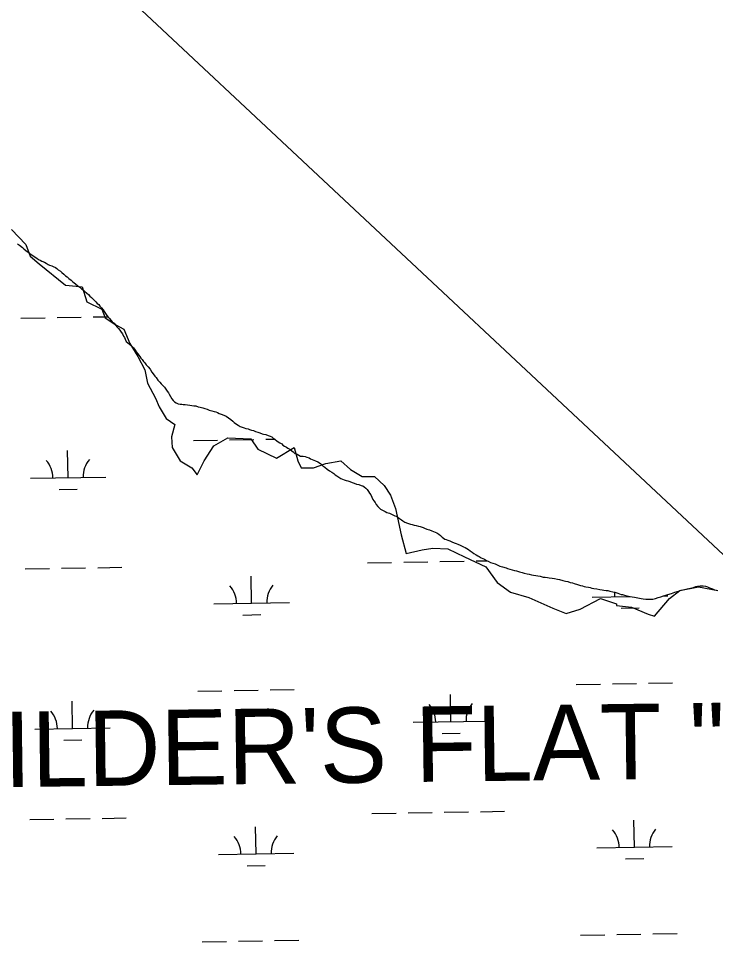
# Model space of a CAD drawing. Extents: x 3903937 to 3942190, y 260677 to 286651.
# Drawn here: x 3925767 to 3926691, y 279065 to 280294 of the extents above; entities that cross this region are included whole.
import ezdxf

# ---------------------------------------------------------------- set-up
doc = ezdxf.new("R2010")
doc.units = 0
for name, color, linetype in [('V-CHAN-NAID', 7, 'Continuous'), ('V-RIVR-EDGE', 7, 'Continuous'), ('V-UTIL-LINE', 7, 'Continuous'), ('V-WETL-SWMP', 7, 'Continuous')]:
    doc.layers.add(name, color=color, linetype=linetype)

msp = doc.modelspace()

# ---------------------------------------------------------------- linework, layer by layer
at = {"layer": 'V-RIVR-EDGE'}
msp.add_lwpolyline([(3925757.6, 280013.7), (3925776.3, 279993.8), (3925782.2, 279978.6), (3925793.9, 279968.1), (3925829, 279940), (3925843.1, 279938.8), (3925851.3, 279937.6), (3925857.1, 279917.7), (3925877, 279908.3), (3925881.7, 279896.6), (3925895.8, 279887.3), (3925906.3, 279881.4), (3925914.5, 279862.7), (3925925, 279845.1), (3925934.4, 279827.5), (3925937.9, 279810), (3925948.5, 279790.1), (3925953.1, 279778.4), (3925962.5, 279763.2), (3925974.2, 279755), (3925969.5, 279738.6), (3925970.7, 279724.5), (3925981.2, 279706.9), (3925996.5, 279697.6), (3926003.5, 279688.2), (3926012.9, 279706.9), (3926025.7, 279726.9), (3926044.5, 279737.4), (3926074.9, 279736.2), (3926084.3, 279722.2), (3926108.9, 279710.5), (3926132.3, 279724.5), (3926137, 279706.9), (3926141.7, 279697.6), (3926158, 279697.6), (3926174.4, 279703.4), (3926194.3, 279706.9), (3926207.2, 279695.2), (3926222.4, 279685.9), (3926238.8, 279685.9), (3926251.7, 279674.2), (3926259.9, 279661.3), (3926266.9, 279643.7), (3926274, 279608.6), (3926281, 279584), (3926302.1, 279588.7), (3926316.1, 279591), (3926336, 279589.9), (3926358.3, 279579.3), (3926386.4, 279566.4), (3926401.6, 279545.4), (3926419.1, 279532.5), (3926443.7, 279525.5), (3926475.3, 279511.4), (3926492.9, 279504.4), (3926511.6, 279510.2), (3926538.6, 279524.3), (3926559.7, 279517.3), (3926559.7, 279514.9), (3926579.6, 279512.6), (3926601.8, 279503.2), (3926610, 279500.9), (3926629.9, 279524.3), (3926644, 279534.8), (3926668.5, 279539.5), (3926694.3, 279534.8)], dxfattribs=at)
at = {"layer": 'V-UTIL-LINE'}
msp.add_lwpolyline([(3921517.4, 284435.9), (3929017.8, 277413.5), (3932265.6, 273984.1), (3936271.1, 267959.1), (3937259.2, 266527.6)], dxfattribs=at)
at = {"layer": 'V-WETL-SWMP'}
for p, q in [((3925765.5, 279994.9), (3925767.8, 279993.2)), ((3925767.8, 279993.2), (3925771.9, 279989.9)), ((3925771.9, 279989.9), (3925773.7, 279988.1)), ((3925773.7, 279988.1), (3925776.3, 279985.8)), ((3925776.3, 279985.8), (3925779.4, 279983.8)), ((3925779.4, 279983.8), (3925781.7, 279982)), ((3925781.7, 279982), (3925784.8, 279979.8)), ((3925784.8, 279979.8), (3925786.8, 279978.5)), ((3925786.8, 279978.5), (3925788.6, 279977.2)), ((3925788.6, 279977.2), (3925791, 279975.7)), ((3925791, 279975.7), (3925793.3, 279974.2)), ((3925793.3, 279974.2), (3925795.6, 279973)), ((3925795.6, 279973), (3925797.6, 279972)), ((3925797.6, 279972), (3925801.2, 279970.4)), ((3925801.2, 279970.4), (3925803.5, 279969.2)), ((3925803.5, 279969.2), (3925805.8, 279967.4)), ((3925805.8, 279967.4), (3925807.9, 279966.7)), ((3925807.9, 279966.7), (3925810.7, 279965.7)), ((3925810.7, 279965.7), (3925812.5, 279964.7)), ((3925812.5, 279964.7), (3925815.6, 279963.4)), ((3925815.6, 279963.4), (3925817.4, 279962.2)), ((3925817.4, 279962.2), (3925819.4, 279960.4)), ((3925819.4, 279960.4), (3925822.3, 279958.6)), ((3925822.3, 279958.6), (3925824.3, 279956.6)), ((3925824.3, 279956.6), (3925826.6, 279954.6)), ((3925826.6, 279954.6), (3925829, 279952.5)), ((3925829, 279952.5), (3925831, 279950.8)), ((3925831, 279950.8), (3925833.6, 279948.7)), ((3925833.6, 279948.7), (3925836.4, 279946.5)), ((3925836.4, 279946.5), (3925838.5, 279944.7)), ((3925838.5, 279944.7), (3925840.5, 279942.9)), ((3925840.5, 279942.9), (3925842.3, 279941.7)), ((3925842.3, 279941.7), (3925845.4, 279939.1)), ((3925845.4, 279939.1), (3925848, 279937.1)), ((3925848, 279937.1), (3925850.3, 279935.3)), ((3925850.3, 279935.3), (3925852.4, 279933.6)), ((3925852.4, 279933.6), (3925854.2, 279932.1)), ((3925854.2, 279932.1), (3925857.3, 279929.5)), ((3925857.3, 279929.5), (3925859.3, 279927.5)), ((3925859.3, 279927.5), (3925861.4, 279925.5)), ((3925861.4, 279925.5), (3925863.4, 279923.4)), ((3925863.4, 279923.4), (3925865.2, 279921.7)), ((3925865.2, 279921.7), (3925867, 279919.9)), ((3925867, 279919.9), (3925869.1, 279917.9)), ((3925869.1, 279917.9), (3925871.2, 279915.8)), ((3925871.2, 279915.8), (3925873, 279914.1)), ((3925873, 279914.1), (3925874.5, 279912.3)), ((3925874.5, 279912.3), (3925876.8, 279909.8)), ((3925876.8, 279909.8), (3925878.9, 279907.2)), ((3925878.9, 279907.2), (3925880.4, 279905.2)), ((3925769.9, 279896.1), (3925801.9, 279896.6)), ((3925817.9, 279896.9), (3925849.9, 279897.5)), ((3925865.9, 279897.8), (3925885, 279898.1)), ((3925880.4, 279905.2), (3925882, 279902.4)), ((3925882, 279902.4), (3925883.8, 279899.9)), ((3925883.8, 279899.9), (3925885.4, 279897.6)), ((3925885.4, 279897.6), (3925886.9, 279896)), ((3925886.9, 279896), (3925889.5, 279893)), ((3925889.5, 279893), (3925891, 279891.5)), ((3925891, 279891.5), (3925893.4, 279889.5)), ((3925893.4, 279889.5), (3925895.9, 279886.4)), ((3925895.9, 279886.4), (3925897.2, 279884.6)), ((3925897.2, 279884.6), (3925899.3, 279882.4)), ((3925899.3, 279882.4), (3925901.1, 279880.3)), ((3925901.1, 279880.3), (3925902.9, 279877.8)), ((3925902.9, 279877.8), (3925904.7, 279875.2)), ((3925904.7, 279875.2), (3925906, 279872.4)), ((3925906, 279872.4), (3925907.1, 279870.4)), ((3925907.1, 279870.4), (3925908.1, 279868.1)), ((3925908.1, 279868.1), (3925909.3, 279865.3)), ((3925909.3, 279865.3), (3925911.6, 279863.3)), ((3925911.6, 279863.3), (3925913.7, 279861.5)), ((3925913.7, 279861.5), (3925915.5, 279860.3)), ((3925915.5, 279860.3), (3925917.6, 279858.5)), ((3925917.6, 279858.5), (3925919.1, 279856.7)), ((3925919.1, 279856.7), (3925921.2, 279853.9)), ((3925921.2, 279853.9), (3925922.7, 279851.6)), ((3925922.7, 279851.6), (3925924.3, 279849.3)), ((3925924.3, 279849.3), (3925926.3, 279847.1)), ((3925926.3, 279847.1), (3925927.6, 279845.3)), ((3925927.6, 279845.3), (3925928.9, 279843.3)), ((3925928.9, 279843.3), (3925930.5, 279841.5)), ((3925930.5, 279841.5), (3925932.5, 279838.7)), ((3925932.5, 279838.7), (3925934.3, 279836.7)), ((3925934.3, 279836.7), (3925936.2, 279834.1)), ((3925936.2, 279834.1), (3925938.5, 279831.6)), ((3925938.5, 279831.6), (3925941.1, 279828.3)), ((3925941.1, 279828.3), (3925943.6, 279824.5)), ((3925943.6, 279824.5), (3925945.4, 279822.2)), ((3925945.4, 279822.2), (3925947.3, 279819.4)), ((3925947.3, 279819.4), (3925949.1, 279817.4)), ((3925949.1, 279817.4), (3925951.6, 279814.1)), ((3925951.6, 279814.1), (3925954, 279811.3)), ((3925954, 279811.3), (3925956, 279809)), ((3925956, 279809), (3925958.6, 279806.5)), ((3925958.6, 279806.5), (3925960.2, 279804.4)), ((3925960.2, 279804.4), (3925962, 279801.9)), ((3925962, 279801.9), (3925964, 279799.1)), ((3925964, 279799.1), (3925965.6, 279797.3)), ((3925965.6, 279797.3), (3925966.6, 279795.5)), ((3925966.6, 279795.5), (3925968.4, 279792.2)), ((3925968.4, 279792.2), (3925970.2, 279789.2)), ((3925970.2, 279789.2), (3925971.8, 279786.9)), ((3925971.8, 279786.9), (3925973.6, 279785.1)), ((3925973.6, 279785.1), (3925975.9, 279783.9)), ((3925975.9, 279783.9), (3925978.5, 279782.6)), ((3925978.5, 279782.6), (3925981, 279782.1)), ((3925981, 279782.1), (3925983.1, 279781.9)), ((3925983.1, 279781.9), (3925985.1, 279781.6)), ((3925985.1, 279781.6), (3925987.7, 279781.4)), ((3925987.7, 279781.4), (3925990.8, 279781.2)), ((3925990.8, 279781.2), (3925994.1, 279780.9)), ((3925994.1, 279780.9), (3925996.4, 279780.5)), ((3925996.4, 279780.5), (3925999.2, 279780)), ((3925999.2, 279780), (3926001.8, 279779.7)), ((3926001.8, 279779.7), (3926004.8, 279778.7)), ((3926004.8, 279778.7), (3926007.6, 279778)), ((3926007.6, 279778), (3926011, 279777)), ((3926011, 279777), (3926013.8, 279776.3)), ((3926013.8, 279776.3), (3926016.9, 279775.3)), ((3926016.9, 279775.3), (3926019.4, 279774.3)), ((3926019.4, 279774.3), (3926023, 279773.3)), ((3926023, 279773.3), (3926026.1, 279772.5)), ((3926026.1, 279772.5), (3926028.6, 279771.8)), ((3926028.6, 279771.8), (3926030.4, 279770.8)), ((3926030.4, 279770.8), (3926033, 279769.5)), ((3926033, 279769.5), (3926035.3, 279768.8)), ((3926035.3, 279768.8), (3926039.2, 279767.3)), ((3926039.2, 279767.3), (3926042.2, 279766)), ((3926042.2, 279766), (3926045.3, 279764)), ((3926045.3, 279764), (3926048.4, 279761.7)), ((3926048.4, 279761.7), (3926051, 279759.5)), ((3926051, 279759.5), (3926052.8, 279757.9)), ((3926052.8, 279757.9), (3926055.9, 279755.7)), ((3926055.9, 279755.7), (3926057.9, 279754.1)), ((3926057.9, 279754.1), (3926060.5, 279752.6)), ((3926060.5, 279752.6), (3926063.3, 279751.6)), ((3926063.3, 279751.6), (3926066.1, 279750.6)), ((3926066.1, 279750.6), (3926068.4, 279749.9)), ((3926068.4, 279749.9), (3926071.2, 279749.4)), ((3926071.2, 279749.4), (3926073, 279748.4)), ((3926073, 279748.4), (3926075.6, 279747.6)), ((3926075.6, 279747.6), (3926078.4, 279746.9)), ((3926078.4, 279746.9), (3926081.2, 279745.9)), ((3925998.7, 279733.9), (3926030.7, 279734.5)), ((3926046.7, 279734.7), (3926078.7, 279735.3)), ((3926081.2, 279745.9), (3926084.3, 279744.7)), ((3926084.3, 279744.7), (3926086.9, 279743.9)), ((3926086.9, 279743.9), (3926089.7, 279742.9)), ((3926089.7, 279742.9), (3926091.7, 279742.4)), ((3926091.7, 279742.4), (3926094.8, 279741.7)), ((3926094.7, 279735.6), (3926106.1, 279735.8)), ((3926094.8, 279741.7), (3926097.9, 279740.4)), ((3926097.9, 279740.4), (3926100.4, 279739.7)), ((3926100.4, 279739.7), (3926102.5, 279738.7)), ((3926102.5, 279738.7), (3926104.6, 279736.9)), ((3926104.6, 279736.9), (3926106.6, 279735.4)), ((3926106.6, 279735.4), (3926109.7, 279733.1)), ((3926109.7, 279733.1), (3926113.3, 279730.8)), ((3926113.3, 279730.8), (3926115.9, 279729.6)), ((3926115.9, 279729.6), (3926117.4, 279727.8)), ((3926117.4, 279727.8), (3926119.5, 279726.3)), ((3926119.5, 279726.3), (3926122, 279724.8)), ((3926122, 279724.8), (3926123.8, 279723.5)), ((3926123.8, 279723.5), (3926126.4, 279722.3)), ((3926126.4, 279722.3), (3926129, 279720.2)), ((3925832.5, 279684.5), (3925831.8, 279720.5)), ((3926129, 279720.2), (3926131, 279718.7)), ((3926131, 279718.7), (3926133.3, 279716.7)), ((3926133.3, 279716.7), (3926136.4, 279715.5)), ((3926136.4, 279715.5), (3926138.5, 279714.2)), ((3926138.5, 279714.2), (3926140.8, 279713.2)), ((3926140.8, 279713.2), (3926144.4, 279713)), ((3926144.4, 279713), (3926146.7, 279712.7)), ((3926146.7, 279712.7), (3926149.2, 279711.7)), ((3926149.2, 279711.7), (3926152.3, 279710.7)), ((3926152.3, 279710.7), (3926154.1, 279709.7)), ((3926154.1, 279709.7), (3926156.1, 279708.7)), ((3926156.1, 279708.7), (3926158.5, 279707.7)), ((3926158.5, 279707.7), (3926160.8, 279707)), ((3926160.8, 279707), (3926163.6, 279705.5)), ((3926163.6, 279705.5), (3926167.2, 279703.4)), ((3926167.2, 279703.4), (3926170.5, 279700.4)), ((3926170.5, 279700.4), (3926172.8, 279698.4)), ((3926172.8, 279698.4), (3926175.9, 279695.6)), ((3925782.5, 279683.7), (3925882.5, 279685.4)), ((3926175.9, 279695.6), (3926179, 279693.6)), ((3926179, 279693.6), (3926182.1, 279691.8)), ((3926182.1, 279691.8), (3926184.7, 279690.1)), ((3926184.7, 279690.1), (3926186.7, 279688.3)), ((3926186.7, 279688.3), (3926188.8, 279687)), ((3926188.8, 279687), (3926191.6, 279685)), ((3926191.6, 279685), (3926194.4, 279683.5)), ((3926194.4, 279683.5), (3926198.5, 279681.7)), ((3926198.5, 279681.7), (3926201.3, 279680.7)), ((3926201.3, 279680.7), (3926203.4, 279680.2)), ((3926203.4, 279680.2), (3926206, 279679.5)), ((3926206, 279679.5), (3926209.3, 279678.2)), ((3926209.3, 279678.2), (3926211.8, 279677.2)), ((3926211.8, 279677.2), (3926214.9, 279676)), ((3926214.9, 279676), (3926218, 279675.3)), ((3926218, 279675.3), (3926221.1, 279674.3)), ((3926221.1, 279674.3), (3926223.4, 279673.5)), ((3926223.4, 279673.5), (3926225.2, 279672.5)), ((3925820.7, 279668.9), (3925844.7, 279669.3)), ((3926225.2, 279672.5), (3926227.5, 279670.5)), ((3926227.5, 279670.5), (3926229.3, 279668.7)), ((3926229.3, 279668.7), (3926230.8, 279666.4)), ((3926230.8, 279666.4), (3926232.4, 279663.9)), ((3926232.4, 279663.9), (3926233.9, 279661.6)), ((3926233.9, 279661.6), (3926235.5, 279658.8)), ((3926235.5, 279658.8), (3926236.8, 279655.7)), ((3926236.8, 279655.7), (3926237.8, 279653.7)), ((3926237.8, 279653.7), (3926239.7, 279651.4)), ((3926239.7, 279651.4), (3926241, 279648.9)), ((3926241, 279648.9), (3926243.3, 279646.3)), ((3926243.3, 279646.3), (3926245.1, 279644.3)), ((3926245.1, 279644.3), (3926246.6, 279642.8)), ((3926246.6, 279642.8), (3926248.7, 279641.8)), ((3926248.7, 279641.8), (3926250.5, 279640.8)), ((3926250.5, 279640.8), (3926252.8, 279639.5)), ((3926252.8, 279639.5), (3926255.3, 279638.5)), ((3926255.3, 279638.5), (3926258.7, 279637.3)), ((3926258.7, 279637.3), (3926262.3, 279635.8)), ((3926262.3, 279635.8), (3926265.9, 279634)), ((3926265.9, 279634), (3926267.9, 279633.3)), ((3926267.9, 279633.3), (3926269.7, 279632)), ((3926269.7, 279632), (3926272, 279630.2)), ((3926272, 279630.2), (3926274.6, 279628.7)), ((3926274.6, 279628.7), (3926276.4, 279627.2)), ((3926276.4, 279627.2), (3926279.2, 279625.7)), ((3926279.2, 279625.7), (3926282.5, 279624.2)), ((3926282.5, 279624.2), (3926286.4, 279622.9)), ((3926286.4, 279622.9), (3926288.7, 279622.4)), ((3926288.7, 279622.4), (3926291.3, 279621.7)), ((3926291.3, 279621.7), (3926294.1, 279621.2)), ((3926294.1, 279621.2), (3926297.4, 279620)), ((3926297.4, 279620), (3926299.4, 279619.7)), ((3926299.4, 279619.7), (3926303.3, 279618.5)), ((3926303.3, 279618.5), (3926305.3, 279617.5)), ((3926305.3, 279617.5), (3926308.4, 279616.2)), ((3926308.4, 279616.2), (3926311.7, 279615.2)), ((3926311.7, 279615.2), (3926314.8, 279614)), ((3926314.8, 279614), (3926317.1, 279613)), ((3926317.1, 279613), (3926319.2, 279612.2)), ((3926319.2, 279612.2), (3926321.5, 279611.2)), ((3926321.5, 279611.2), (3926324.1, 279609.7)), ((3926324.1, 279609.7), (3926326.6, 279607.9)), ((3926326.6, 279607.9), (3926328.7, 279605.7)), ((3926328.7, 279605.7), (3926330.2, 279604.1)), ((3926330.2, 279604.1), (3926332, 279603.1)), ((3926332, 279603.1), (3926334.1, 279602.4)), ((3926334.1, 279602.4), (3926336.1, 279601.6)), ((3926336.1, 279601.6), (3926338.7, 279600.6)), ((3926338.7, 279600.6), (3926341.3, 279599.4)), ((3926341.3, 279599.4), (3926344.3, 279598.1)), ((3926344.3, 279598.1), (3926347.2, 279597.1)), ((3926347.2, 279597.1), (3926349.5, 279596.4)), ((3926349.5, 279596.4), (3926352.5, 279594.9)), ((3926352.5, 279594.9), (3926354.3, 279593.9)), ((3926354.3, 279593.9), (3926356.9, 279592.6)), ((3926356.9, 279592.6), (3926359.2, 279591.9)), ((3926359.2, 279591.9), (3926361.5, 279590.6)), ((3926361.5, 279590.6), (3926363.6, 279589.1)), ((3926363.6, 279589.1), (3926365.6, 279587.3)), ((3926365.6, 279587.3), (3926368.2, 279585.6)), ((3926368.2, 279585.6), (3926370.8, 279584)), ((3926370.8, 279584), (3926373.9, 279582)), ((3926373.9, 279582), (3926375.9, 279580.8)), ((3926375.9, 279580.8), (3926377.7, 279579.8)), ((3926377.7, 279579.8), (3926380.5, 279578)), ((3926380.5, 279578), (3926384.6, 279576.2)), ((3926384.6, 279576.2), (3926387.5, 279574.7)), ((3926387.5, 279574.7), (3926389.5, 279573.7)), ((3925775.7, 279563.5), (3925807.7, 279564)), ((3925823.7, 279564.3), (3925855.7, 279564.9)), ((3925871.7, 279565.1), (3925903.7, 279565.7)), ((3926229.6, 279571.4), (3926261.6, 279572)), ((3926277.6, 279572.3), (3926309.6, 279572.8)), ((3926325.6, 279573.1), (3926357.6, 279573.7)), ((3926373.6, 279574), (3926388.5, 279574.2)), ((3926389.5, 279573.7), (3926392.8, 279572)), ((3926392.8, 279572), (3926395.7, 279571)), ((3926395.7, 279571), (3926398.7, 279570)), ((3926398.7, 279570), (3926400.8, 279569.2)), ((3926400.8, 279569.2), (3926404.9, 279567.2)), ((3926404.9, 279567.2), (3926408.7, 279566.2)), ((3926408.7, 279566.2), (3926413.3, 279564.7)), ((3926413.3, 279564.7), (3926415.4, 279564)), ((3926415.4, 279564), (3926418.2, 279563.2)), ((3926418.2, 279563.2), (3926421.5, 279562.2)), ((3926421.5, 279562.2), (3926424.4, 279561.5)), ((3926075.9, 279518), (3926075.3, 279554)), ((3926424.4, 279561.5), (3926427.2, 279560.8)), ((3926427.2, 279560.8), (3926431, 279559.5)), ((3926431, 279559.5), (3926434.9, 279558.5)), ((3926434.9, 279558.5), (3926437.4, 279558)), ((3926437.4, 279558), (3926441.3, 279557)), ((3926441.3, 279557), (3926444.1, 279556.6)), ((3926444.1, 279556.6), (3926447.1, 279555.8)), ((3926447.1, 279555.8), (3926449.7, 279555.1)), ((3926449.7, 279555.1), (3926453, 279554.8)), ((3926453, 279554.8), (3926455.3, 279554.3)), ((3926455.3, 279554.3), (3926458.4, 279553.9)), ((3926458.4, 279553.9), (3926462.5, 279552.6)), ((3926462.5, 279552.6), (3926465.3, 279552.4)), ((3926465.3, 279552.4), (3926468.4, 279551.9)), ((3926468.4, 279551.9), (3926470.7, 279551.7)), ((3926470.7, 279551.7), (3926474.5, 279551.2)), ((3926474.5, 279551.2), (3926477.6, 279550.7)), ((3926477.6, 279550.7), (3926481.7, 279549.7)), ((3926481.7, 279549.7), (3926484.2, 279549.2)), ((3926484.2, 279549.2), (3926488.8, 279548.2)), ((3926488.8, 279548.2), (3926492.2, 279547.2)), ((3926492.2, 279547.2), (3926495.2, 279546.8)), ((3926495.2, 279546.8), (3926498.3, 279545.5)), ((3926498.3, 279545.5), (3926501.6, 279545)), ((3926501.6, 279545), (3926503.7, 279544.3)), ((3926503.7, 279544.3), (3926508.3, 279543)), ((3926508.3, 279543), (3926511.9, 279541.5)), ((3926511.9, 279541.5), (3926514.7, 279540.8)), ((3926514.7, 279540.8), (3926517, 279540)), ((3926517, 279540), (3926519.3, 279539.8)), ((3926519.3, 279539.8), (3926522.6, 279539.3)), ((3926522.6, 279539.3), (3926524.7, 279538.8)), ((3926524.7, 279538.8), (3926527.3, 279538.1)), ((3926527.3, 279538.1), (3926529.6, 279537.6)), ((3926655.8, 279537.6), (3926659.8, 279538.4)), ((3926659.8, 279538.4), (3926662.1, 279539)), ((3926662.1, 279539), (3926664.9, 279540)), ((3926664.9, 279540), (3926667.2, 279540.5)), ((3926667.2, 279540.5), (3926670.6, 279540.8)), ((3926670.6, 279540.8), (3926672.9, 279540.8)), ((3926672.9, 279540.8), (3926674.9, 279540.8)), ((3926674.9, 279540.8), (3926678, 279540.4)), ((3926678, 279540.4), (3926680.3, 279539.6)), ((3926680.3, 279539.6), (3926682.3, 279538.9)), ((3926682.3, 279538.9), (3926684.4, 279537.9)), ((3926684.4, 279537.9), (3926687.2, 279536.9)), ((3926527.7, 279525.9), (3926577.7, 279526.8)), ((3926529.6, 279537.6), (3926533.9, 279536.9)), ((3926533.9, 279536.9), (3926537.7, 279536.1)), ((3926537.7, 279536.1), (3926540.6, 279535.6)), ((3926540.6, 279535.6), (3926542.9, 279535.4)), ((3926542.9, 279535.4), (3926546.2, 279534.9)), ((3926546.2, 279534.9), (3926548.5, 279534.7)), ((3926548.5, 279534.7), (3926551, 279533.9)), ((3926551, 279533.9), (3926555.1, 279532.9)), ((3926555.1, 279532.9), (3926557.4, 279532.5)), ((3926557.4, 279532.5), (3926561.5, 279531.2)), ((3926561.5, 279531.2), (3926565.9, 279529.7)), ((3926565.9, 279529.7), (3926567.9, 279529.5)), ((3926567.9, 279529.5), (3926570.3, 279528.5)), ((3926570.3, 279528.5), (3926573.6, 279527.7)), ((3926573.6, 279527.7), (3926575.9, 279527.2)), ((3926575.9, 279527.2), (3926577.9, 279526.8)), ((3926577.9, 279526.8), (3926580.5, 279526.3)), ((3926580.5, 279526.3), (3926583.8, 279525.8)), ((3926583.8, 279525.8), (3926588.2, 279525)), ((3926611.4, 279524.2), (3926615.2, 279525.5)), ((3926615.2, 279525.5), (3926618.8, 279526.6)), ((3926618.8, 279526.6), (3926622.1, 279527.6)), ((3926622, 279527.6), (3926627.7, 279527.7)), ((3926622.1, 279527.6), (3926625.4, 279528.7)), ((3926625.4, 279528.7), (3926628, 279529.5)), ((3926628, 279529.5), (3926632.6, 279531)), ((3926632.6, 279531), (3926637.4, 279532.6)), ((3926637.4, 279532.6), (3926640.5, 279533.7)), ((3926640.5, 279533.7), (3926643.3, 279534.5)), ((3926643.3, 279534.5), (3926645.6, 279535.2)), ((3926645.6, 279535.2), (3926649.9, 279536)), ((3926649.9, 279536), (3926653.5, 279537.1)), ((3926653.5, 279537.1), (3926655.8, 279537.6)), ((3926687.2, 279536.9), (3926689.8, 279535.9)), ((3926689.8, 279535.9), (3926692.3, 279535.1)), ((3926025.9, 279517.1), (3926125.9, 279518.9)), ((3926588.2, 279525), (3926592.5, 279524.3)), ((3926592.5, 279524.3), (3926595.1, 279523.8)), ((3926595.1, 279523.8), (3926598.9, 279523.4)), ((3926598.9, 279523.4), (3926602, 279523.1)), ((3926602, 279523.1), (3926605.6, 279523.4)), ((3926605.6, 279523.4), (3926607.9, 279523.4)), ((3926607.9, 279523.4), (3926611.4, 279524.2)), ((3926064.2, 279502.3), (3926088.2, 279502.8)), ((3926566, 279511.2), (3926590, 279511.6)), ((3926052.5, 279402.1), (3926084.5, 279402.7)), ((3926100.5, 279403), (3926132.5, 279403.5)), ((3926506.4, 279410.1), (3926538.4, 279410.7)), ((3926554.4, 279411), (3926586.4, 279411.5)), ((3926602.4, 279411.8), (3926634.3, 279412.4)), ((3926004.5, 279401.3), (3926036.5, 279401.8)), ((3926340.1, 279360.7), (3926339.5, 279396.7)), ((3925838.3, 279351.9), (3925837.7, 279387.9)), ((3926290.2, 279359.9), (3926390.1, 279361.6)), ((3925788.3, 279351), (3925888.3, 279352.8)), ((3926328.4, 279345.1), (3926352.4, 279345.5)), ((3925826.6, 279336.3), (3925850.6, 279336.7)), ((3925781.6, 279230.8), (3925813.6, 279231.4)), ((3925829.6, 279231.7), (3925861.6, 279232.2)), ((3925877.6, 279232.5), (3925909.6, 279233.1)), ((3926235.4, 279238.8), (3926267.4, 279239.4)), ((3926283.4, 279239.7), (3926315.4, 279240.2)), ((3926331.4, 279240.5), (3926363.4, 279241.1)), ((3926379.4, 279241.3), (3926411.4, 279241.9)), ((3926081.8, 279185.4), (3926081.1, 279221.4)), ((3926583.6, 279194.2), (3926583, 279230.2)), ((3926533.6, 279193.3), (3926633.6, 279195.1)), ((3926031.8, 279184.5), (3926131.7, 279186.2)), ((3926070, 279169.7), (3926094, 279170.1)), ((3926571.9, 279178.6), (3926595.9, 279179)), ((3926106.4, 279070.3), (3926138.4, 279070.9)), ((3926512.2, 279077.5), (3926544.2, 279078.1)), ((3926560.2, 279078.3), (3926592.2, 279078.9)), ((3926608.2, 279079.2), (3926640.2, 279079.7)), ((3926010.4, 279068.7), (3926042.4, 279069.2)), ((3926058.4, 279069.5), (3926090.4, 279070.1))]:
    msp.add_line(p, q, dxfattribs=at)
for centre, start, end in [((3925777.2, 279684), 0.2366, 41.7802), ((3925887.7, 279686), 140.2366, 181.7802), ((3926020.7, 279517.5), 0.2366, 41.7802), ((3926131.1, 279519.4), 140.2366, 181.7802), ((3926522.5, 279526.3), 0.2366, 10.1206), ((3926284.9, 279360.3), 0.2366, 41.7802), ((3926395.4, 279362.2), 140.2366, 181.7802), ((3925783.1, 279351.4), 0.2366, 41.7802), ((3925893.5, 279353.4), 140.2366, 181.7802), ((3926638.8, 279195.6), 140.2366, 181.7802), ((3926026.5, 279184.9), 0.2366, 41.7802), ((3926137, 279186.8), 140.2366, 181.7802), ((3926528.3, 279193.7), 0.2366, 41.7802)]:
    msp.add_arc(centre, 35.2, start, end, dxfattribs=at)

# ---------------------------------------------------------------- texts
at = {"layer": 'V-CHAN-NAID'}
msp.add_text('WILDER\'S FLAT "8" (7.7)', height=100, rotation=0.7289, dxfattribs=at).set_placement((3925621.2, 279272.2))

doc.saveas('drawing.dxf')
